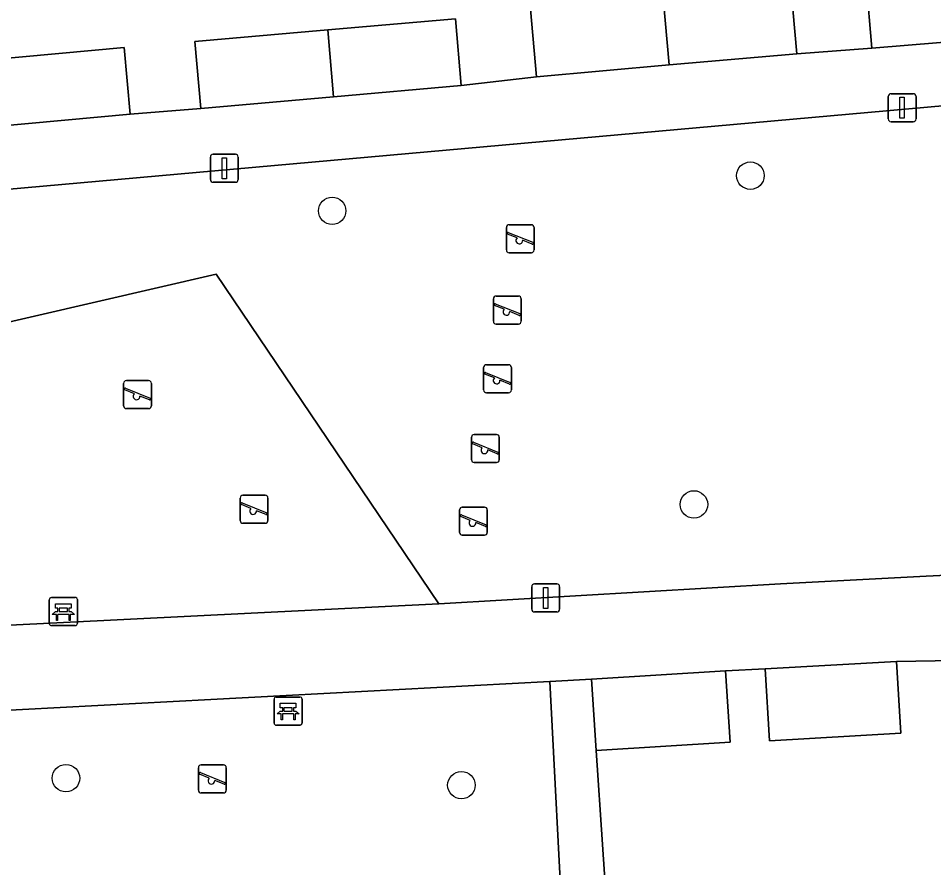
# Model space of a CAD drawing. Extents: x 160554 to 161248, y 385329 to 386506.
# Drawn here: x 161006.94 to 161039.53, y 385463.59 to 385493.85 of the extents above; entities that cross this region are included whole.
import ezdxf

# ---------------------------------------------------------------- set-up
doc = ezdxf.new("R2010")
doc.units = 0
for name, color, linetype in [('IMGEO_Bank', 7, 'Continuous'), ('IMGEO_Boom', 7, 'Continuous'), ('IMGEO_Erf', 7, 'Continuous'), ('IMGEO_Groenvoorziening', 7, 'Continuous'), ('IMGEO_Lichtmast', 7, 'Continuous'), ('IMGEO_Muur', 7, 'Continuous'), ('IMGEO_Pand', 7, 'Continuous'), ('IMGEO_Speelvoorziening', 7, 'Continuous'), ('IMGEO_Terreindeel_zand', 7, 'Continuous'), ('IMGEO_Voetpad_open', 7, 'Continuous')]:
    doc.layers.add(name, color=color, linetype=linetype)

msp = doc.modelspace()

# ---------------------------------------------------------------- linework, layer by layer
at = {"layer": 'IMGEO_Bank'}
for p, q in [((161008.116, 385473.213), (161008.957, 385473.213)), ((161008.957, 385473.213), (161008.116, 385473.213)), ((161008.041, 385472.288), (161008.041, 385473.129)), ((161008.041, 385473.129), (161008.041, 385472.288)), ((161009.041, 385473.138), (161009.041, 385472.297)), ((161009.041, 385472.297), (161009.041, 385473.138)), ((161008.738, 385472.611), (161008.345, 385472.611)), ((161008.35, 385472.719), (161008.35, 385472.825)), ((161008.394, 385472.825), (161008.394, 385472.719)), ((161008.682, 385472.831), (161008.4, 385472.831)), ((161008.4, 385472.713), (161008.682, 385472.713)), ((161008.688, 385472.719), (161008.688, 385472.825)), ((161008.732, 385472.825), (161008.732, 385472.719)), ((161008.966, 385472.213), (161008.125, 385472.213)), ((161008.125, 385472.213), (161008.966, 385472.213)), ((161016.118, 385469.667), (161016.959, 385469.667)), ((161016.959, 385469.667), (161016.118, 385469.667)), ((161017.043, 385469.592), (161017.043, 385468.751)), ((161017.043, 385468.751), (161017.043, 385469.592)), ((161016.043, 385468.742), (161016.043, 385469.583)), ((161016.043, 385469.583), (161016.043, 385468.742)), ((161016.352, 385469.173), (161016.352, 385469.279)), ((161016.396, 385469.279), (161016.396, 385469.173)), ((161016.684, 385469.285), (161016.402, 385469.285)), ((161016.69, 385469.173), (161016.69, 385469.279)), ((161016.734, 385469.279), (161016.734, 385469.173)), ((161016.74, 385469.065), (161016.347, 385469.065)), ((161016.402, 385469.167), (161016.684, 385469.167)), ((161016.968, 385468.667), (161016.127, 385468.667)), ((161016.127, 385468.667), (161016.968, 385468.667))]:
    msp.add_line(p, q, dxfattribs=at)
for points in [[(161008.344, 385472.831), (161008.258, 385472.831), (161008.258, 385472.992), (161008.821, 385472.992), (161008.821, 385472.831), (161008.738, 385472.831)], [(161008.288, 385472.611), (161008.146, 385472.611), (161008.258, 385472.713), (161008.344, 385472.713)], [(161008.338, 385472.604), (161008.338, 385472.397), (161008.295, 385472.397), (161008.295, 385472.604)], [(161008.738, 385472.713), (161008.821, 385472.713), (161008.933, 385472.611), (161008.794, 385472.611)], [(161008.788, 385472.604), (161008.788, 385472.397), (161008.744, 385472.397), (161008.744, 385472.604)], [(161016.346, 385469.285), (161016.26, 385469.285), (161016.26, 385469.446), (161016.823, 385469.446), (161016.823, 385469.285), (161016.74, 385469.285)], [(161016.29, 385469.065), (161016.148, 385469.065), (161016.26, 385469.167), (161016.346, 385469.167)], [(161016.34, 385469.058), (161016.34, 385468.851), (161016.297, 385468.851), (161016.297, 385469.058)], [(161016.74, 385469.167), (161016.823, 385469.167), (161016.935, 385469.065), (161016.796, 385469.065)], [(161016.79, 385469.058), (161016.79, 385468.851), (161016.746, 385468.851), (161016.746, 385469.058)]]:
    msp.add_lwpolyline(points, dxfattribs=at)
for centre, radius, start, end in [((161008.119, 385473.135), 0.0779, 92.4484, 184.2845), ((161008.119, 385473.135), 0.0779, 92.4484, 184.2845), ((161008.963, 385473.135), 0.0779, 2.4484, 94.2845), ((161008.963, 385473.135), 0.0779, 2.4484, 94.2845), ((161008.288, 385472.604), 0.00671, 2.8957, 87.1043), ((161008.345, 385472.604), 0.00671, 92.8957, 177.1043), ((161008.343, 385472.824), 0.00671, 2.8957, 87.1043), ((161008.343, 385472.72), 0.00671, 272.8957, 357.1043), ((161008.4, 385472.824), 0.00671, 92.8957, 177.1043), ((161008.4, 385472.72), 0.00671, 182.8957, 267.1043), ((161008.682, 385472.824), 0.00671, 2.8957, 87.1043), ((161008.682, 385472.72), 0.00671, 272.8957, 357.1043), ((161008.739, 385472.824), 0.00671, 92.8957, 177.1043), ((161008.739, 385472.72), 0.00671, 182.8957, 267.1043), ((161008.737, 385472.604), 0.00671, 2.8957, 87.1043), ((161008.794, 385472.604), 0.00671, 92.8957, 177.1043), ((161008.119, 385472.291), 0.0779, 182.4484, 274.2845), ((161008.119, 385472.291), 0.0779, 182.4484, 274.2845), ((161008.963, 385472.291), 0.0779, 272.4484, 4.2845), ((161008.963, 385472.291), 0.0779, 272.4484, 4.2845), ((161016.121, 385469.589), 0.0779, 92.4484, 184.2845), ((161016.121, 385469.589), 0.0779, 92.4484, 184.2845), ((161016.965, 385469.589), 0.0779, 2.4484, 94.2845), ((161016.965, 385469.589), 0.0779, 2.4484, 94.2845), ((161016.345, 385469.278), 0.00671, 2.8957, 87.1043), ((161016.402, 385469.278), 0.00671, 92.8957, 177.1043), ((161016.684, 385469.278), 0.00671, 2.8957, 87.1043), ((161016.741, 385469.278), 0.00671, 92.8957, 177.1043), ((161016.29, 385469.058), 0.00671, 2.8957, 87.1043), ((161016.347, 385469.058), 0.00671, 92.8957, 177.1043), ((161016.345, 385469.174), 0.00671, 272.8957, 357.1043), ((161016.402, 385469.174), 0.00671, 182.8957, 267.1043), ((161016.684, 385469.174), 0.00671, 272.8957, 357.1043), ((161016.741, 385469.174), 0.00671, 182.8957, 267.1043), ((161016.739, 385469.058), 0.00671, 2.8957, 87.1043), ((161016.796, 385469.058), 0.00671, 92.8957, 177.1043), ((161016.121, 385468.745), 0.0779, 182.4484, 274.2845), ((161016.121, 385468.745), 0.0779, 182.4484, 274.2845), ((161016.965, 385468.745), 0.0779, 272.4484, 4.2845), ((161016.965, 385468.745), 0.0779, 272.4484, 4.2845)]:
    msp.add_arc(centre, radius, start, end, dxfattribs=at)
at = {"layer": 'IMGEO_Boom'}
for centre in [(161033.001, 385488.241), (161018.112, 385486.987), (161030.993, 385476.53), (161008.634, 385466.778), (161022.713, 385466.527)]:
    msp.add_circle(centre, 0.489, dxfattribs=at)
at = {"layer": 'IMGEO_Erf'}
for points in [[(160998.37, 385500), (160999.286, 385489.399), (161000, 385489.461), (161006.128, 385489.995), (161005.91, 385492.372), (161010.707, 385492.812), (161010.925, 385490.435), (161013.43, 385490.639), (161013.221, 385493.021), (161017.952, 385493.435), (161022.498, 385493.833), (161022.706, 385491.451), (161025.388, 385491.767), (161025.176, 385494.168)], [(161034.448, 385494.985), (161034.66, 385492.586), (161037.323, 385492.779), (161037.122, 385495.175)], [(161076.464, 385472.863), (161069.71, 385472.482), (161069.834, 385469.921), (161064.981, 385469.687), (161064.858, 385472.249), (161062.195, 385472.188), (161062.349, 385469.592), (161057.678, 385469.315), (161053.09, 385469.042), (161052.935, 385471.638), (161050.242, 385471.484), (161050.382, 385468.901), (161045.708, 385468.647), (161041.093, 385468.396), (161040.953, 385470.98), (161038.209, 385470.94), (161038.357, 385468.383), (161033.677, 385468.112), (161033.529, 385470.669), (161032.119, 385470.596), (161032.277, 385468.056), (161027.506, 385467.76), (161027.965, 385461.064)], [(161025.637, 385441.169), (161027.412, 385441.268), (161027.321, 385443.983), (161024.826, 385443.839), (161024.551, 385448.618), (161024.297, 385453.026), (161026.791, 385453.17), (161026.647, 385456.024), (161024.18, 385455.871), (161023.88, 385460.716), (161026.347, 385460.869), (161025.861, 385470.222), (161004.397, 385469.086), (161007.323, 385411.475)]]:
    msp.add_lwpolyline(points, dxfattribs=at)
at = {"layer": 'IMGEO_Groenvoorziening'}
msp.add_lwpolyline([(161059.018, 385474.939), (161073.558, 385475.649), (161075.831, 385475.76), (161071.572, 385493.562), (161069.469, 385493.374), (161059.526, 385492.486), (161044.759, 385491.168), (161004.362, 385487.56), (161000, 385487.24), (160999.764, 385487.223), (161000, 385486.307), (161000.493, 385484.392), (161001.192, 385481.774), (161013.981, 385484.729), (161021.904, 385472.987), (161034.076, 385473.696), (161039.256, 385473.975)], close=True, dxfattribs=at)
at = {"layer": 'IMGEO_Lichtmast'}
for p, q in [((161038.009, 385491.161), (161038.799, 385491.161)), ((161038.799, 385491.161), (161038.009, 385491.161)), ((161037.909, 385490.261), (161037.909, 385491.061)), ((161037.909, 385491.061), (161037.909, 385490.261)), ((161038.899, 385491.061), (161038.899, 385490.261)), ((161038.899, 385490.261), (161038.899, 385491.061)), ((161038.799, 385490.161), (161038.009, 385490.161)), ((161038.009, 385490.161), (161038.799, 385490.161)), ((161013.776, 385488.105), (161013.776, 385488.905)), ((161013.776, 385488.905), (161013.776, 385488.105)), ((161013.876, 385489.005), (161014.666, 385489.005)), ((161014.666, 385489.005), (161013.876, 385489.005)), ((161014.766, 385488.905), (161014.766, 385488.105)), ((161014.766, 385488.105), (161014.766, 385488.905)), ((161014.666, 385488.005), (161013.876, 385488.005)), ((161013.876, 385488.005), (161014.666, 385488.005)), ((161025.218, 385472.798), (161025.218, 385473.598)), ((161025.218, 385473.598), (161025.218, 385472.798)), ((161025.318, 385473.698), (161026.108, 385473.698)), ((161026.108, 385473.698), (161025.318, 385473.698)), ((161026.208, 385473.598), (161026.208, 385472.798)), ((161026.208, 385472.798), (161026.208, 385473.598)), ((161026.108, 385472.698), (161025.318, 385472.698)), ((161025.318, 385472.698), (161026.108, 385472.698))]:
    msp.add_line(p, q, dxfattribs=at)
for points in [[(161038.329, 385491.036), (161038.479, 385491.036), (161038.479, 385490.286), (161038.329, 385490.286), (161038.329, 385491.036)], [(161014.196, 385488.88), (161014.346, 385488.88), (161014.346, 385488.13), (161014.196, 385488.13), (161014.196, 385488.88)], [(161025.638, 385473.573), (161025.788, 385473.573), (161025.788, 385472.823), (161025.638, 385472.823), (161025.638, 385473.573)]]:
    msp.add_lwpolyline(points, dxfattribs=at)
for centre, start, end in [((161038.009, 385491.061), 90, 180), ((161038.009, 385491.061), 90, 180), ((161038.799, 385491.061), 0, 90), ((161038.799, 385491.061), 360, 90), ((161038.009, 385490.261), 180, 270), ((161038.009, 385490.261), 180, 270), ((161038.799, 385490.261), 270, 0), ((161038.799, 385490.261), 270, 0), ((161013.876, 385488.905), 90, 180), ((161013.876, 385488.905), 90, 180), ((161014.666, 385488.905), 0, 90), ((161014.666, 385488.905), 360, 90), ((161013.876, 385488.105), 180, 270), ((161013.876, 385488.105), 180, 270), ((161014.666, 385488.105), 270, 0), ((161014.666, 385488.105), 270, 0), ((161025.318, 385473.598), 90, 180), ((161025.318, 385473.598), 90, 180), ((161026.108, 385473.598), 0, 90), ((161026.108, 385473.598), 360, 90), ((161025.318, 385472.798), 180, 270), ((161025.318, 385472.798), 180, 270), ((161026.108, 385472.798), 270, 0), ((161026.108, 385472.798), 270, 0)]:
    msp.add_arc(centre, 0.1, start, end, dxfattribs=at)
at = {"layer": 'IMGEO_Muur'}
msp.add_lwpolyline([(161027.506, 385467.76), (161027.965, 385461.064)], dxfattribs=at)
at = {"layer": 'IMGEO_Pand'}
for points in [[(161042.076, 385493.18), (161041.873, 385495.575), (161037.122, 385495.175), (161037.323, 385492.779)], [(161034.66, 385492.586), (161034.448, 385494.985), (161029.9, 385494.584), (161030.112, 385492.184)], [(161030.112, 385492.184), (161029.9, 385494.584), (161025.176, 385494.168), (161025.388, 385491.767)], [(161022.706, 385491.451), (161022.498, 385493.833), (161017.952, 385493.435), (161018.162, 385491.053)], [(161018.162, 385491.053), (161017.952, 385493.435), (161013.221, 385493.021), (161013.43, 385490.639)], [(161010.925, 385490.435), (161010.707, 385492.812), (161005.91, 385492.372), (161006.128, 385489.995)], [(161033.529, 385470.669), (161033.677, 385468.112), (161038.357, 385468.383), (161038.209, 385470.94)], [(161027.347, 385470.301), (161027.506, 385467.76), (161032.277, 385468.056), (161032.119, 385470.596)]]:
    msp.add_lwpolyline(points, close=True, dxfattribs=at)
at = {"layer": 'IMGEO_Speelvoorziening'}
for p, q in [((161024.313, 385485.594), (161024.313, 385486.394)), ((161024.313, 385486.394), (161024.313, 385485.594)), ((161024.382, 385486.219), (161025.258, 385485.866)), ((161024.413, 385486.494), (161025.203, 385486.494)), ((161025.203, 385486.494), (161024.413, 385486.494)), ((161025.303, 385486.394), (161025.303, 385485.594)), ((161025.303, 385485.594), (161025.303, 385486.394)), ((161024.696, 385486.022), (161024.357, 385486.159)), ((161025.234, 385485.806), (161024.894, 385485.943)), ((161025.203, 385485.494), (161024.413, 385485.494)), ((161024.413, 385485.494), (161025.203, 385485.494)), ((161023.952, 385483.953), (161024.742, 385483.953)), ((161024.742, 385483.953), (161023.952, 385483.953)), ((161023.852, 385483.053), (161023.852, 385483.853)), ((161023.852, 385483.853), (161023.852, 385483.053)), ((161024.235, 385483.481), (161023.896, 385483.618)), ((161023.921, 385483.678), (161024.797, 385483.325)), ((161024.842, 385483.853), (161024.842, 385483.053)), ((161024.842, 385483.053), (161024.842, 385483.853)), ((161024.773, 385483.265), (161024.433, 385483.402)), ((161024.742, 385482.953), (161023.952, 385482.953)), ((161023.952, 385482.953), (161024.742, 385482.953)), ((161023.505, 385480.606), (161023.505, 385481.406)), ((161023.505, 385481.406), (161023.505, 385480.606)), ((161023.605, 385481.506), (161024.395, 385481.506)), ((161024.395, 385481.506), (161023.605, 385481.506)), ((161024.495, 385481.406), (161024.495, 385480.606)), ((161024.495, 385480.606), (161024.495, 385481.406)), ((161023.888, 385481.034), (161023.549, 385481.171)), ((161023.574, 385481.231), (161024.45, 385480.878)), ((161010.685, 385480.042), (161010.685, 385480.842)), ((161010.685, 385480.842), (161010.685, 385480.042)), ((161010.785, 385480.942), (161011.575, 385480.942)), ((161011.575, 385480.942), (161010.785, 385480.942)), ((161011.675, 385480.842), (161011.675, 385480.042)), ((161011.675, 385480.042), (161011.675, 385480.842)), ((161024.426, 385480.818), (161024.086, 385480.955)), ((161011.068, 385480.47), (161010.729, 385480.607)), ((161010.754, 385480.667), (161011.63, 385480.314)), ((161011.606, 385480.254), (161011.266, 385480.391)), ((161024.395, 385480.506), (161023.605, 385480.506)), ((161023.605, 385480.506), (161024.395, 385480.506)), ((161011.575, 385479.942), (161010.785, 385479.942)), ((161010.785, 385479.942), (161011.575, 385479.942)), ((161023.071, 385478.122), (161023.071, 385478.922)), ((161023.071, 385478.922), (161023.071, 385478.122)), ((161023.14, 385478.747), (161024.016, 385478.394)), ((161023.171, 385479.022), (161023.961, 385479.022)), ((161023.961, 385479.022), (161023.171, 385479.022)), ((161024.061, 385478.922), (161024.061, 385478.122)), ((161024.061, 385478.122), (161024.061, 385478.922)), ((161023.454, 385478.55), (161023.115, 385478.687)), ((161023.992, 385478.334), (161023.652, 385478.471)), ((161023.961, 385478.022), (161023.171, 385478.022)), ((161023.171, 385478.022), (161023.961, 385478.022)), ((161014.935, 385476.858), (161015.725, 385476.858)), ((161015.725, 385476.858), (161014.935, 385476.858)), ((161014.835, 385475.958), (161014.835, 385476.758)), ((161014.835, 385476.758), (161014.835, 385475.958)), ((161015.218, 385476.386), (161014.879, 385476.523)), ((161014.904, 385476.583), (161015.78, 385476.23)), ((161015.825, 385476.758), (161015.825, 385475.958)), ((161015.825, 385475.958), (161015.825, 385476.758)), ((161022.746, 385476.433), (161023.536, 385476.433)), ((161023.536, 385476.433), (161022.746, 385476.433)), ((161015.756, 385476.17), (161015.416, 385476.307)), ((161022.646, 385475.533), (161022.646, 385476.333)), ((161022.646, 385476.333), (161022.646, 385475.533)), ((161022.715, 385476.158), (161023.591, 385475.805)), ((161023.636, 385476.333), (161023.636, 385475.533)), ((161023.636, 385475.533), (161023.636, 385476.333)), ((161015.725, 385475.858), (161014.935, 385475.858)), ((161014.935, 385475.858), (161015.725, 385475.858)), ((161023.029, 385475.961), (161022.69, 385476.098)), ((161023.567, 385475.745), (161023.227, 385475.882)), ((161023.536, 385475.433), (161022.746, 385475.433)), ((161022.746, 385475.433), (161023.536, 385475.433)), ((161013.35, 385466.35), (161013.35, 385467.15)), ((161013.35, 385467.15), (161013.35, 385466.35)), ((161013.45, 385467.25), (161014.24, 385467.25)), ((161014.24, 385467.25), (161013.45, 385467.25)), ((161014.34, 385467.15), (161014.34, 385466.35)), ((161014.34, 385466.35), (161014.34, 385467.15)), ((161013.733, 385466.778), (161013.394, 385466.915)), ((161013.419, 385466.975), (161014.295, 385466.622)), ((161014.271, 385466.562), (161013.931, 385466.699)), ((161014.24, 385466.25), (161013.45, 385466.25)), ((161013.45, 385466.25), (161014.24, 385466.25))]:
    msp.add_line(p, q, dxfattribs=at)
for centre, radius, start, end in [((161024.413, 385486.394), 0.1, 90, 180), ((161024.413, 385486.394), 0.1, 90, 180), ((161024.37, 385486.189), 0.0327, 68.078, 248.078), ((161025.203, 385486.394), 0.1, 0, 90), ((161025.203, 385486.394), 0.1, 360, 90), ((161024.775, 385485.932), 0.12, 130.9928, 5.1632), ((161024.413, 385485.594), 0.1, 180, 270), ((161024.413, 385485.594), 0.1, 180, 270), ((161025.203, 385485.594), 0.1, 270, 0), ((161025.203, 385485.594), 0.1, 270, 0), ((161025.246, 385485.836), 0.0327, 248.078, 68.078), ((161023.952, 385483.853), 0.1, 90, 180), ((161023.952, 385483.853), 0.1, 90, 180), ((161024.742, 385483.853), 0.1, 0, 90), ((161024.742, 385483.853), 0.1, 360, 90), ((161023.909, 385483.648), 0.0327, 68.078, 248.078), ((161024.314, 385483.391), 0.12, 130.9928, 5.1632), ((161024.785, 385483.295), 0.0327, 248.078, 68.078), ((161023.952, 385483.053), 0.1, 180, 270), ((161023.952, 385483.053), 0.1, 180, 270), ((161024.742, 385483.053), 0.1, 270, 0), ((161024.742, 385483.053), 0.1, 270, 0), ((161023.605, 385481.406), 0.1, 90, 180), ((161023.605, 385481.406), 0.1, 90, 180), ((161024.395, 385481.406), 0.1, 0, 90), ((161024.395, 385481.406), 0.1, 360, 90), ((161023.562, 385481.201), 0.0327, 68.078, 248.078), ((161023.967, 385480.944), 0.12, 130.9928, 5.1632), ((161010.785, 385480.842), 0.1, 90, 180), ((161010.785, 385480.842), 0.1, 90, 180), ((161010.742, 385480.637), 0.0327, 68.078, 248.078), ((161011.575, 385480.842), 0.1, 0, 90), ((161011.575, 385480.842), 0.1, 360, 90), ((161024.438, 385480.848), 0.0327, 248.078, 68.078), ((161011.147, 385480.38), 0.12, 130.9928, 5.1632), ((161023.605, 385480.606), 0.1, 180, 270), ((161023.605, 385480.606), 0.1, 180, 270), ((161024.395, 385480.606), 0.1, 270, 0), ((161024.395, 385480.606), 0.1, 270, 0), ((161010.785, 385480.042), 0.1, 180, 270), ((161010.785, 385480.042), 0.1, 180, 270), ((161011.575, 385480.042), 0.1, 270, 0), ((161011.575, 385480.042), 0.1, 270, 0), ((161011.618, 385480.284), 0.0327, 248.078, 68.078), ((161023.171, 385478.922), 0.1, 90, 180), ((161023.171, 385478.922), 0.1, 90, 180), ((161023.128, 385478.717), 0.0327, 68.078, 248.078), ((161023.961, 385478.922), 0.1, 0, 90), ((161023.961, 385478.922), 0.1, 360, 90), ((161023.533, 385478.46), 0.12, 130.9928, 5.1632), ((161024.004, 385478.364), 0.0327, 248.078, 68.078), ((161023.171, 385478.122), 0.1, 180, 270), ((161023.171, 385478.122), 0.1, 180, 270), ((161023.961, 385478.122), 0.1, 270, 0), ((161023.961, 385478.122), 0.1, 270, 0), ((161014.935, 385476.758), 0.1, 90, 180), ((161014.935, 385476.758), 0.1, 90, 180), ((161015.725, 385476.758), 0.1, 0, 90), ((161015.725, 385476.758), 0.1, 360, 90), ((161014.892, 385476.553), 0.0327, 68.078, 248.078), ((161022.746, 385476.333), 0.1, 90, 180), ((161022.746, 385476.333), 0.1, 90, 180), ((161023.536, 385476.333), 0.1, 0, 90), ((161023.536, 385476.333), 0.1, 360, 90), ((161015.297, 385476.296), 0.12, 130.9928, 5.1632), ((161015.768, 385476.2), 0.0327, 248.078, 68.078), ((161022.703, 385476.128), 0.0327, 68.078, 248.078), ((161014.935, 385475.958), 0.1, 180, 270), ((161014.935, 385475.958), 0.1, 180, 270), ((161015.725, 385475.958), 0.1, 270, 0), ((161015.725, 385475.958), 0.1, 270, 0), ((161023.108, 385475.871), 0.12, 130.9928, 5.1632), ((161023.579, 385475.775), 0.0327, 248.078, 68.078), ((161022.746, 385475.533), 0.1, 180, 270), ((161022.746, 385475.533), 0.1, 180, 270), ((161023.536, 385475.533), 0.1, 270, 0), ((161023.536, 385475.533), 0.1, 270, 0), ((161013.45, 385467.15), 0.1, 90, 180), ((161013.45, 385467.15), 0.1, 90, 180), ((161014.24, 385467.15), 0.1, 0, 90), ((161014.24, 385467.15), 0.1, 360, 90), ((161013.407, 385466.945), 0.0327, 68.078, 248.078), ((161013.812, 385466.688), 0.12, 130.9928, 5.1632), ((161013.45, 385466.35), 0.1, 180, 270), ((161013.45, 385466.35), 0.1, 180, 270), ((161014.24, 385466.35), 0.1, 270, 0), ((161014.24, 385466.35), 0.1, 270, 0), ((161014.283, 385466.592), 0.0327, 248.078, 68.078)]:
    msp.add_arc(centre, radius, start, end, dxfattribs=at)
at = {"layer": 'IMGEO_Terreindeel_zand'}
msp.add_lwpolyline([(161021.904, 385472.987), (161013.981, 385484.729), (161001.192, 385481.774), (161002.413, 385476.941), (161006.397, 385472.211)], close=True, dxfattribs=at)
at = {"layer": 'IMGEO_Voetpad_open'}
for points in [[(161049.778, 385493.86), (161048.136, 385493.712), (161043.347, 385493.291), (161042.076, 385493.18), (161037.323, 385492.779), (161034.66, 385492.586), (161030.112, 385492.184), (161025.388, 385491.767), (161022.706, 385491.451), (161018.162, 385491.053), (161013.43, 385490.639), (161010.925, 385490.435), (161006.128, 385489.995)], [(160977.914, 385485.094), (160978.653, 385485.16), (160991.189, 385486.265), (160995.384, 385486.635), (160996.896, 385486.768), (160999.764, 385487.223), (161000, 385487.24), (161004.362, 385487.56), (161044.759, 385491.168), (161059.526, 385492.486), (161069.469, 385493.374), (161071.572, 385493.562)], [(161073.558, 385475.649), (161059.018, 385474.939), (161039.256, 385473.975), (161034.076, 385473.696), (161021.904, 385472.987), (161006.397, 385472.211), (161000.588, 385471.974), (161000, 385471.944), (160988.554, 385471.363), (160987.92, 385471.331), (160951.932, 385469.506), (160926.05, 385467.331), (160920.914, 385467.068), (160877.628, 385464.849)], [(161032.119, 385470.596), (161033.529, 385470.669), (161038.209, 385470.94), (161040.953, 385470.98), (161045.578, 385471.231), (161050.242, 385471.484), (161052.935, 385471.638), (161057.547, 385471.912), (161062.195, 385472.188), (161064.858, 385472.249), (161069.71, 385472.482), (161076.464, 385472.863)], [(160929.105, 385465.306), (160950.644, 385466.407), (160952.133, 385466.483), (160957.037, 385466.746), (160958.396, 385466.774), (160962.99, 385467.01), (160965.726, 385467.131), (160970.249, 385467.317), (160975.025, 385467.513), (160977.673, 385467.68), (160982.234, 385467.915), (160987.002, 385468.16), (160989.642, 385468.265), (160994.321, 385468.528), (161000, 385468.904), (161001.337, 385468.992), (161004.397, 385469.086), (161025.861, 385470.222), (161027.347, 385470.301), (161032.119, 385470.596)]]:
    msp.add_lwpolyline(points, dxfattribs=at)
msp.add_lwpolyline([(161025.861, 385470.222), (161026.347, 385460.869), (161026.647, 385456.024), (161026.791, 385453.17), (161027.046, 385448.746), (161027.321, 385443.983), (161027.412, 385441.268), (161028.097, 385441.307), (161028.887, 385441.351), (161028.752, 385444.779), (161028.558, 385447.91), (161028.331, 385453.793), (161027.965, 385461.064), (161027.506, 385467.76), (161027.347, 385470.301)], close=True, dxfattribs=at)

doc.saveas('drawing.dxf')
